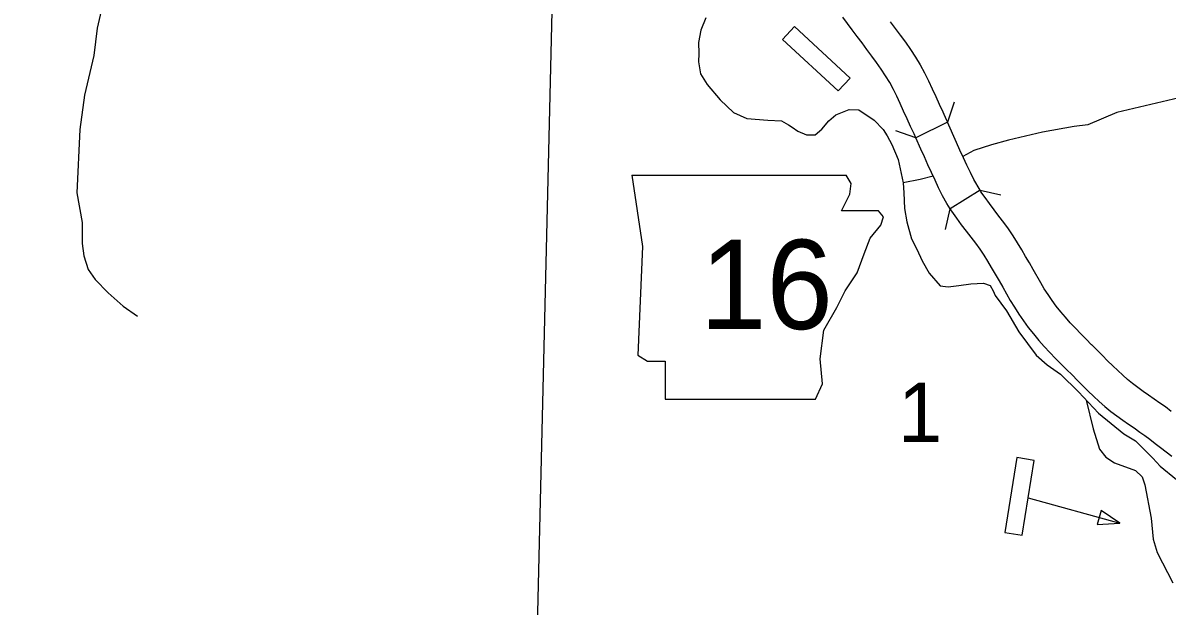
# Model space of a CAD drawing. Extents: x 0 to 3171, y 0 to 2059.
# Drawn here: x 1736.9 to 1872.3, y 515.4 to 584.4 of the extents above; entities that cross this region are included whole.
import ezdxf

# ---------------------------------------------------------------- set-up
doc = ezdxf.new("R2010")
doc.units = 0
for name, color, linetype in [('Level 10', 7, 'Continuous'), ('Level 21', 7, 'Continuous'), ('Level 35', 7, 'Continuous'), ('Level 37', 7, 'Continuous'), ('Level 5', 7, 'Continuous'), ('Level 57', 7, 'Continuous')]:
    doc.layers.add(name, color=color, linetype=linetype)

msp = doc.modelspace()

# ---------------------------------------------------------------- linework, layer by layer
at = {"layer": 'Level 10'}
msp.add_line((1863.34, 546.31), (1863.34, 546.3), dxfattribs=at)
for points in [[(1842.54, 570.78), (1842.34, 571.22), (1841.94, 572.11), (1841.52, 573.03), (1841.11, 573.94), (1840.71, 574.83), (1840.31, 575.68), (1839.9, 576.5), (1839.46, 577.3), (1838.97, 578.09), (1838.46, 578.88), (1837.92, 579.66), (1837.36, 580.43), (1836.77, 581.21), (1836.19, 581.99), (1835.6, 582.77), (1835.04, 583.53), (1834.48, 584.28), (1833.92, 585.04)], [(1839.51, 584.5), (1840.1, 583.71), (1840.71, 582.91), (1841.32, 582.07), (1841.92, 581.21), (1842.5, 580.32), (1843.06, 579.39), (1843.58, 578.44), (1844.06, 577.5), (1844.49, 576.57), (1844.91, 575.65), (1845.32, 574.75), (1845.73, 573.83), (1846.14, 572.93), (1846.29, 572.61), (1842.54, 570.78)], [(1850.15, 564.57), (1849.41, 565.85), (1849, 566.66), (1848.6, 567.53), (1848.19, 568.42), (1847.77, 569.32), (1847.36, 570.23), (1846.29, 572.61)], [(1846.62, 562.36), (1846.23, 562.99), (1845.71, 563.92), (1845.25, 564.85), (1844.82, 565.77), (1844.4, 566.68), (1843.98, 567.59), (1843.57, 568.5), (1843.16, 569.41), (1842.54, 570.78)], [(1850.15, 564.57), (1846.62, 562.36), (1846.78, 562.1), (1847.36, 561.27), (1847.93, 560.49), (1848.5, 559.73), (1849.06, 559), (1849.6, 558.29), (1850.11, 557.58), (1850.59, 556.89), (1851.04, 556.18), (1851.48, 555.44), (1851.92, 554.66), (1852.39, 553.86), (1852.83, 553.1), (1853.72, 551.53), (1854.21, 550.72), (1854.73, 549.91), (1855.27, 549.12), (1855.85, 548.34), (1856.45, 547.57), (1857.09, 546.81), (1857.75, 546.08), (1858.41, 545.37), (1859.08, 544.68), (1859.74, 544.01), (1860.39, 543.36)], [(1863.34, 546.3), (1862.7, 546.95), (1862.06, 547.59), (1861.43, 548.25), (1860.82, 548.9), (1860.24, 549.55), (1859.69, 550.2), (1859.16, 550.87), (1858.67, 551.54), (1858.2, 552.22), (1857.75, 552.91), (1857.32, 553.63), (1856.44, 555.18), (1855.98, 555.97), (1855.53, 556.73), (1855.08, 557.53), (1854.59, 558.36), (1854.06, 559.19), (1853.51, 559.99), (1852.95, 560.76), (1852.38, 561.51), (1851.82, 562.26), (1851.27, 562.98), (1850.75, 563.69), (1850.26, 564.39), (1850.15, 564.57)], [(1872.77, 538.41), (1872.07, 538.95), (1871.42, 539.39), (1870.75, 539.87), (1870.07, 540.33), (1869.43, 540.78), (1868.79, 541.24), (1868.19, 541.69), (1867.6, 542.17), (1867.02, 542.68), (1866.44, 543.23), (1865.85, 543.79), (1865.24, 544.4), (1864.62, 545.03), (1863.98, 545.66), (1863.34, 546.31)], [(1860.39, 543.36), (1861.03, 542.72), (1861.67, 542.08), (1862.3, 541.45), (1862.93, 540.82), (1863.56, 540.21), (1864.22, 539.6), (1864.91, 538.99), (1865.62, 538.41), (1866.32, 537.88), (1867.02, 537.38), (1867.71, 536.89), (1868.36, 536.45), (1869.04, 535.97), (1869.63, 535.57), (1870.23, 535.11), (1870.86, 534.63), (1871.5, 534.13), (1872.16, 533.61), (1872.84, 533.1)]]:
    msp.add_lwpolyline(points, dxfattribs=at)
at = {"layer": 'Level 21'}
for p, q in [((1808.96, 566.35), (1810.23, 557.9)), ((1834.9, 565.37), (1834.32, 566.34)), ((1834.76, 564.1), (1834.9, 565.37)), ((1833.78, 562.12), (1834.76, 564.1)), ((1838.15, 562.12), (1833.78, 562.12)), ((1838.71, 561.42), (1838.15, 562.12)), ((1837.16, 558.88), (1838.43, 560.43)), ((1838.43, 560.43), (1838.71, 561.42)), ((1810.23, 557.9), (1809.67, 545.07)), ((1836.45, 557.05), (1837.16, 558.88)), ((1835.61, 554.79), (1836.45, 557.05)), ((1834.2, 552.68), (1835.61, 554.79)), ((1833.21, 550.71), (1834.2, 552.68)), ((1831.66, 548.03), (1833.21, 550.71)), ((1831.24, 544.64), (1831.66, 548.03)), ((1809.67, 545.07), (1810.8, 544.36)), ((1810.8, 544.36), (1812.91, 544.36)), ((1812.91, 544.36), (1812.91, 539.85)), ((1831.52, 541.68), (1831.24, 544.64)), ((1830.67, 539.85), (1831.52, 541.68)), ((1812.91, 539.85), (1830.67, 539.85))]:
    msp.add_line(p, q, dxfattribs=at)
msp.add_lwpolyline([(1808.96, 566.35), (1834.32, 566.34)], dxfattribs=at)
at = {"layer": 'Level 35'}
for points in [[(1735.9, 604.57), (1739.17, 602.68), (1741.9, 600.66), (1742.83, 599.24), (1744.06, 595.93), (1745.01, 593.98), (1746.06, 592.05), (1746.36, 590.42), (1746.42, 587.99), (1746.21, 585.79), (1745.73, 583.72), (1745.32, 580.51), (1744.24, 575.8), (1743.67, 571.74), (1743.31, 564.26), (1743.95, 560.75), (1743.94, 558.25), (1744.14, 556.8), (1744.65, 555.19), (1745.48, 554.01), (1747.01, 552.44), (1748.82, 550.85), (1750.51, 549.68)], [(1817.72, 584.94), (1817.11, 583.5), (1816.85, 582.05), (1816.9, 580.75), (1816.84, 579.75), (1817.08, 578.33), (1817.86, 577.09), (1819.42, 575.26), (1820.99, 573.76), (1822.57, 573.05), (1825.04, 572.84), (1826.66, 572.79), (1827.51, 572.32), (1827.93, 572.04), (1828.61, 571.55), (1829.64, 571.13), (1830.65, 571.13), (1831.43, 571.81), (1832.27, 572.79), (1833.09, 573.47), (1834.68, 574.13), (1835.81, 574.06), (1837.64, 572.86), (1838.67, 571.74), (1839.16, 570.99), (1839.73, 569.98), (1840.48, 568.21), (1841.06, 565.44), (1841.14, 564.27), (1841.2, 562.41), (1841.49, 560.82), (1842.03, 558.82), (1842.66, 557.58), (1843.29, 556.22), (1844.11, 554.77), (1845.43, 553.26), (1846.37, 553.15), (1847.63, 553.29), (1849.06, 553.48), (1850.56, 553.57), (1851.34, 553.29), (1851.69, 552.68), (1851.92, 552.11), (1853.28, 550.29), (1854.72, 547.83), (1856.79, 545.06), (1858.1, 543.93), (1859.65, 542.81), (1861.8, 540.71), (1864.17, 538.22), (1867.16, 535.77), (1868.52, 534.92), (1870.57, 532.87), (1871.44, 531.93), (1873.38, 530.35)], [(1875.03, 575.8), (1866.32, 573.75), (1862.89, 572.29), (1861.27, 572.09), (1857.52, 571.42), (1853.52, 570.51), (1851.5, 569.93), (1849.41, 569.27), (1848.12, 568.57)], [(1844.61, 566.23), (1843.07, 565.84), (1841.06, 565.44)], [(1862.7, 539.73), (1863.52, 536.36), (1864.29, 533.96), (1865.02, 533.01), (1866.04, 532.34), (1868.52, 531.43), (1869.31, 530.67), (1869.65, 529.71), (1870.37, 525.77), (1870.63, 523.3), (1871.1, 521.74), (1872.95, 518.13)]]:
    msp.add_lwpolyline(points, dxfattribs=at)
at = {"layer": 'Level 37'}
for points in [[(1847.1, 574.97), (1846.29, 572.61)], [(1842.54, 570.78), (1840.18, 571.59)], [(1850.15, 564.57), (1852.59, 564.01)], [(1846.06, 559.92), (1846.62, 562.36)]]:
    msp.add_lwpolyline(points, dxfattribs=at)
at = {"layer": 'Level 5'}
msp.add_lwpolyline([(1797.38, 494.75), (1799.55, 585.69)], dxfattribs=at)
at = {"layer": 'Level 57'}
for p, q in [((1828.21, 583.93), (1826.79, 582.4)), ((1834.78, 577.84), (1828.21, 583.93)), ((1826.79, 582.4), (1833.36, 576.31)), ((1833.36, 576.31), (1834.78, 577.84)), ((1854.49, 532.94), (1853.08, 524.09)), ((1856.54, 532.61), (1854.49, 532.94)), ((1855.13, 523.76), (1856.54, 532.61)), ((1853.08, 524.09), (1855.13, 523.76))]:
    msp.add_line(p, q, dxfattribs=at)
msp.add_lwpolyline([(1855.84, 528.19), (1866.69, 525.19)], dxfattribs=at)
msp.add_lwpolyline([(1864.46, 526.69), (1864.01, 525.05), (1866.69, 525.19)], close=True, dxfattribs=at)

# ---------------------------------------------------------------- texts
at = {"layer": 'Level 21'}
msp.add_text('16', height=10.56, dxfattribs=at).set_placement((1817.03, 548.15))
at = {"layer": 'Level 5'}
msp.add_text('1', height=7.04, dxfattribs=at).set_placement((1840.44, 534.78))

doc.saveas('drawing.dxf')
